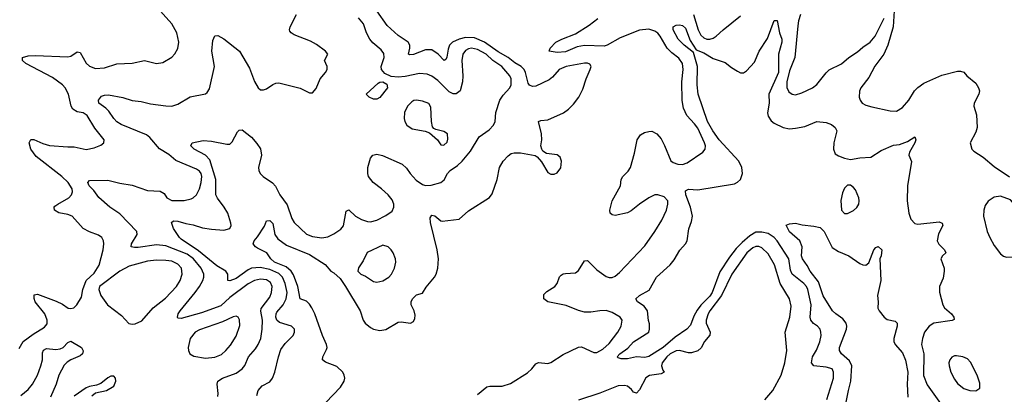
# Model space of a CAD drawing. Header units: inches. Extents: x 1771504 to 1971212, y 471788 to 643615.
# Tile 406 of 587: x 1842634 to 1849076, y 596024 to 598477. Entities that reach past the tile are written whole.
import ezdxf

# ---------------------------------------------------------------- set-up
doc = ezdxf.new("R2010")
doc.units = ezdxf.units.IN
doc.header["$MEASUREMENT"] = 0
doc.layers.add('B8549', color=7, linetype='Continuous')

msp = doc.modelspace()

# ---------------------------------------------------------------- linework, layer by layer
at = {"layer": 'B8549', "color": 5}
for points, elevation in [([(1842630, 596324.9), (1842658, 596370), (1842722.2, 596417.8), (1842797.2, 596462.8), (1842813.6, 596486.4), (1842814.3, 596510), (1842798.4, 596550), (1842735.6, 596630), (1842728.4, 596651.6), (1842730, 596674.9), (1842750, 596679.6), (1842873.6, 596633.6), (1842914.1, 596614.1), (1842951.1, 596588.9), (1842970, 596584.9), (1842989, 596590), (1843007.3, 596610), (1843039.1, 596660.9), (1843048.2, 596710), (1843069.7, 596770), (1843121.8, 596818.2), (1843154, 596870), (1843181.1, 596970), (1843185.6, 597010), (1843182.7, 597030), (1843171.1, 597050), (1843150, 597065.8), (1843090, 597087.4), (1843048.7, 597110), (1842976.8, 597190), (1842950, 597201), (1842890, 597212.2), (1842861.5, 597230), (1842859.8, 597250), (1842865.2, 597254.8), (1842883.5, 597270), (1842954.8, 597310), (1842974.2, 597330), (1842980.2, 597350), (1842977, 597370), (1842950.6, 597410), (1842909, 597450), (1842741.8, 597581.8), (1842708.2, 597630), (1842695.4, 597670), (1842707.6, 597692.4), (1842726.9, 597693.1), (1842786.1, 597666.1), (1842830, 597653.7), (1842950, 597643.8), (1842990, 597645.2), (1843070, 597626.9), (1843122.3, 597637.7), (1843165.1, 597654.9), (1843184, 597670), (1843186, 597690), (1843126.8, 597766.8), (1843076.1, 597850), (1843050, 597866.3), (1843010, 597874.6), (1842982.4, 597890), (1842971.1, 597911.1), (1842954.1, 597990), (1842932.2, 598030), (1842914.7, 598050), (1842850, 598098.8), (1842675.4, 598190), (1842651.8, 598210), (1842653.2, 598230), (1842690, 598239.6), (1842737.3, 598242.7), (1842950, 598232.6), (1842970, 598238.3), (1843010, 598266.4), (1843030, 598261.6), (1843070, 598192.2), (1843090, 598171.8), (1843130, 598157.3), (1843190, 598161.8), (1843270, 598188.2), (1843370, 598192.3), (1843450, 598210.3), (1843530, 598190.4), (1843570, 598197), (1843630, 598230.4), (1843650, 598253), (1843670, 598287.3), (1843675.8, 598330), (1843662.4, 598390), (1843629.6, 598450), (1843515.9, 598575.9)], 480), ([(1844637.6, 595970), (1844733.6, 596070), (1844757.6, 596110), (1844761.6, 596130), (1844757.6, 596150), (1844747.6, 596170), (1844710, 596205.4), (1844634.5, 596234.5), (1844616.2, 596250), (1844618.3, 596270), (1844642.4, 596317.6), (1844645.1, 596330), (1844640.8, 596350), (1844614.9, 596410), (1844565.7, 596550), (1844544.8, 596590), (1844530, 596613.4), (1844510, 596632.9), (1844468.5, 596648.5), (1844454.6, 596730), (1844425.6, 596805.6), (1844410.8, 596830.8), (1844378.3, 596858.3), (1844300.8, 596890), (1844277.6, 596910), (1844252, 596950), (1844190, 596980.5), (1844176.2, 596990), (1844160.7, 597010), (1844167.8, 597030), (1844190, 597055.5), (1844235.1, 597124.9), (1844250, 597158.8), (1844270, 597162), (1844290, 597142.8), (1844303.6, 597070), (1844322.2, 597042.2), (1844380.3, 597000.3), (1844530, 596938.4), (1844633, 596873), (1844670.9, 596830.9), (1844690, 596819.3), (1844730, 596781.3), (1844765.9, 596730), (1844862.5, 596570), (1844882.4, 596510), (1844894.4, 596490), (1844930, 596460.6), (1844950, 596450.2), (1844990, 596442.9), (1845030, 596448.1), (1845110, 596495.8), (1845130, 596499.5), (1845190, 596490.5), (1845210, 596500.5), (1845219.5, 596520.5), (1845221.7, 596541.7), (1845215.6, 596570), (1845196.2, 596610), (1845195.1, 596630), (1845204, 596650), (1845230, 596674.6), (1845270, 596685.5), (1845294.5, 596725.5), (1845348.3, 596790), (1845359.2, 596810), (1845370.9, 596850), (1845374, 596910), (1845364.8, 596970), (1845321.2, 597150), (1845320.5, 597179.5), (1845330, 597198), (1845350, 597193.2), (1845390, 597159.5), (1845398, 597158), (1845509, 597170), (1845570, 597224.9), (1845707.6, 597312.4), (1845724.2, 597335.8), (1845758.7, 597430), (1845773.6, 597510), (1845797.6, 597550), (1845830, 597586.4), (1845850, 597600.3), (1845870, 597605.5), (1845910, 597605.8), (1846006.7, 597586.7), (1846019.5, 597579.5), (1846047.1, 597547.1), (1846090, 597477.1), (1846110, 597466.3), (1846130, 597466.3), (1846150, 597474), (1846173.6, 597506.4), (1846179.4, 597550), (1846170, 597577.4), (1846150, 597590.9), (1846080.5, 597600.5), (1846056.2, 597616.2), (1846049.5, 597629.5), (1846044.7, 597650), (1846050.8, 597690), (1846048.8, 597728.8), (1846027.3, 597810), (1846043.3, 597816.7), (1846090, 597821.7), (1846192.3, 597867.7), (1846225.1, 597890), (1846257, 597923), (1846291.4, 597968.6), (1846317.8, 598022.2), (1846339.4, 598090), (1846367.1, 598150), (1846372.5, 598170), (1846364.6, 598184.6), (1846350, 598192.5), (1846330, 598191.8), (1846209.2, 598170), (1846163.5, 598150), (1846120.4, 598099.6), (1846098, 598082), (1846010, 598041.9), (1845990, 598040.2), (1845970, 598047.6), (1845960.8, 598060.8), (1845943, 598130), (1845933.7, 598150), (1845913.9, 598170), (1845873.9, 598193.9), (1845828.9, 598230), (1845765.4, 598265.4), (1845675.2, 598330), (1845610, 598358.1), (1845550, 598359.8), (1845510.2, 598350), (1845466.3, 598330), (1845445.6, 598310), (1845436.4, 598283.6), (1845429.3, 598230.7), (1845423.1, 598216.9), (1845411.3, 598208.7), (1845371.3, 598251.3), (1845330, 598279.8), (1845290, 598279.1), (1845210, 598249), (1845185.9, 598245.9), (1845178, 598250), (1845187.4, 598290), (1845186, 598310), (1845175.8, 598330), (1845110, 598372.9), (1845038.3, 598438.3), (1844970, 598534.6)], 420), ([(1848355.8, 598535.8), (1848349.5, 598430), (1848313.3, 598310), (1848287.3, 598250), (1848227.7, 598172.3), (1848190, 598098.5), (1848137.6, 598030), (1848129.4, 598009.4), (1848126.3, 597970), (1848132.2, 597950), (1848145.2, 597930), (1848170, 597917.7), (1848210, 597906.7), (1848330, 597880.8), (1848370, 597878.9), (1848410, 597902.3), (1848450, 597950.2), (1848488.3, 598011.7), (1848510, 598033.5), (1848550, 598060.7), (1848666.3, 598113.7), (1848770, 598139.4), (1848790, 598140.6), (1848810, 598132.6), (1848830.2, 598110.2), (1848890, 598060.3), (1848907.9, 598030), (1848912.7, 598010), (1848910, 597989), (1848879.3, 597930), (1848875.5, 597910), (1848893.7, 597853.7), (1848898.6, 597770), (1848890, 597739.3), (1848852.7, 597670), (1848863, 597630), (1848875.6, 597615.6), (1848936.7, 597576.7), (1849010, 597514.9), (1849110, 597447.7)], 380), ([(1843929.8, 596010), (1843933.8, 596030), (1843926.4, 596090), (1843931.2, 596110), (1843960.5, 596130), (1844050, 596163), (1844089.4, 596190.6), (1844107.7, 596212.3), (1844130.7, 596270), (1844177.2, 596322.8), (1844194.3, 596350), (1844211.3, 596390), (1844220.7, 596450), (1844222, 596510), (1844212.4, 596567.6), (1844215, 596585), (1844270, 596660.2), (1844281.2, 596690), (1844286.2, 596730), (1844275.7, 596755.7), (1844250, 596773.7), (1844210, 596777.4), (1844170, 596769.3), (1844130, 596747.2), (1844010, 596657), (1843950, 596603.4), (1843823.3, 596556.7), (1843690, 596519.8), (1843670, 596523.6), (1843666.2, 596530), (1843670.8, 596550), (1843683.2, 596570), (1843783.2, 596690), (1843811.2, 596730), (1843831.9, 596770), (1843838.4, 596790), (1843838.8, 596810), (1843821.1, 596850), (1843770.8, 596910), (1843730, 596940.7), (1843590, 596997.2), (1843530, 597003.2), (1843410, 596984.9), (1843384.4, 596984.4), (1843364.2, 596990), (1843366.8, 597010), (1843403.7, 597070), (1843401.6, 597090), (1843290, 597205.1), (1843225.1, 597250), (1843152.4, 597312.4), (1843119.2, 597359.2), (1843089, 597390), (1843081.1, 597410), (1843090, 597423.8), (1843210, 597427.1), (1843290, 597407.1), (1843370, 597394.1), (1843470, 597358), (1843554.4, 597354.4), (1843578.5, 597338.5), (1843597.6, 597310), (1843630, 597292.6), (1843710, 597293.8), (1843756.5, 597303.5), (1843770, 597310.2), (1843790, 597330.3), (1843810, 597368.7), (1843822, 597410), (1843826.4, 597450), (1843821, 597470), (1843810, 597485.6), (1843790, 597497.3), (1843655.6, 597555.6), (1843610, 597594), (1843550, 597630.8), (1843486.4, 597706.4), (1843463.9, 597723.9), (1843298.9, 597790), (1843270, 597808.9), (1843249.8, 597830), (1843217.5, 597877.5), (1843197.6, 597897.6), (1843151.8, 597930), (1843149.6, 597950), (1843170, 597975.5), (1843190, 597983.1), (1843215.8, 597984.2), (1843310, 597966.5), (1843370, 597947.7), (1843430, 597940.6), (1843490, 597925.7), (1843590, 597912.4), (1843630, 597911.5), (1843670, 597923.1), (1843750, 597971.6), (1843849.5, 597990.5), (1843860.9, 597999.1), (1843876.1, 598023.9), (1843909.8, 598170), (1843892.2, 598270), (1843898.5, 598341.5), (1843910, 598370.7), (1843930, 598372.7), (1843970, 598352), (1844073, 598270), (1844138.4, 598158.4), (1844170, 598073), (1844194.9, 598030), (1844210, 598017.6), (1844230, 598018), (1844250, 598024.6), (1844290, 598052), (1844310, 598061.1), (1844330, 598062.6), (1844468.2, 598028.2), (1844530, 597998), (1844550, 597998), (1844574.2, 598025.8), (1844599.3, 598090), (1844636, 598130), (1844646.6, 598150), (1844646.6, 598170), (1844629.4, 598210), (1844649.2, 598250), (1844635.1, 598270), (1844575.2, 598315.2), (1844536.4, 598336.4), (1844430, 598378.3), (1844409.8, 598390), (1844402.5, 598402.5), (1844398.8, 598410), (1844403.1, 598430), (1844445.7, 598510)], 460), ([(1844184.8, 596015.2), (1844195.1, 596050), (1844221, 596079), (1844270, 596106.7), (1844288.3, 596130), (1844304.5, 596170), (1844327, 596270), (1844343.3, 596316.7), (1844370, 596357.4), (1844422.4, 596410), (1844433, 596430), (1844431.6, 596450), (1844412.3, 596470), (1844334.1, 596494.1), (1844317.5, 596510), (1844310.5, 596530), (1844311.2, 596550), (1844317.6, 596562.4), (1844357.6, 596610), (1844376.9, 596650), (1844383.2, 596690), (1844371.6, 596750), (1844353.8, 596790), (1844330, 596814.7), (1844270, 596840.6), (1844206.7, 596853.3), (1844150, 596849.5), (1844130, 596840.1), (1844050, 596782.5), (1844010, 596766.1), (1843995.1, 596770), (1843995, 596810), (1843982.8, 596830), (1843924.5, 596864.5), (1843803.7, 596963.7), (1843690, 597039.8), (1843678.9, 597050), (1843640.4, 597110), (1843627, 597150), (1843640.6, 597159.4), (1843670, 597158.4), (1843721.7, 597141.7), (1843770, 597134), (1843830, 597113.7), (1843890, 597104.7), (1843970, 597099.8), (1844009.8, 597110.2), (1844017.4, 597130), (1844015.9, 597144.1), (1843995.2, 597210), (1843972.1, 597250), (1843927.4, 597307.4), (1843917.6, 597330), (1843918.2, 597430), (1843878.5, 597558.5), (1843850, 597589.9), (1843775.1, 597630), (1843754.5, 597650), (1843762, 597670), (1843834.1, 597685.9), (1843890, 597682.5), (1843990, 597661.3), (1844010, 597662), (1844023.5, 597676.5), (1844058.3, 597741.7), (1844070, 597754), (1844090, 597754.8), (1844150, 597708), (1844186.7, 597666.7), (1844210.2, 597630.2), (1844216.3, 597590), (1844196.9, 597510), (1844198.5, 597490), (1844207.6, 597470), (1844227, 597450), (1844287.8, 597407.8), (1844307.9, 597387.9), (1844335.4, 597330), (1844384.2, 597264.2), (1844415.3, 597175.3), (1844428.9, 597150), (1844510, 597073), (1844550, 597057.7), (1844610, 597047.5), (1844650, 597054.7), (1844690, 597073.8), (1844734.8, 597105.2), (1844752.1, 597127.9), (1844770, 597224), (1844787.7, 597232.3), (1844830.7, 597190.7), (1844870, 597167.9), (1844910, 597154.9), (1844930, 597153.7), (1844970, 597164.9), (1845030, 597194.3), (1845070, 597224.2), (1845082, 597250), (1845081.2, 597270), (1845070, 597296.9), (1845044.2, 597330), (1845001, 597370), (1844947.1, 597410), (1844917.3, 597450), (1844911, 597470), (1844912.6, 597510), (1844930, 597570.8), (1844943.7, 597590), (1844970, 597596.5), (1845007.6, 597587.6), (1845136.3, 597530), (1845165.1, 597505.1), (1845188.1, 597470), (1845227.2, 597427.2), (1845270, 597397.1), (1845290, 597392), (1845326.1, 597393.9), (1845388.9, 597411.1), (1845410.7, 597429.3), (1845433.7, 597470), (1845450, 597488.8), (1845498.3, 597521.7), (1845530, 597551.6), (1845583.4, 597616.6), (1845640.9, 597710), (1845704.7, 597755.3), (1845734.3, 597785.7), (1845744.8, 597810), (1845749.7, 597870), (1845775.3, 597950), (1845797.2, 597982.8), (1845840.8, 598030), (1845850.6, 598050), (1845849.8, 598090), (1845839.8, 598110), (1845787.6, 598170), (1845729.9, 598209.9), (1845686.1, 598250), (1845630, 598282.1), (1845590.1, 598289.9), (1845570, 598286.5), (1845550, 598275.8), (1845532.3, 598250), (1845526.7, 598210), (1845533.9, 598110), (1845531.2, 598070), (1845515.6, 598010), (1845490, 597990.6), (1845470, 597991.1), (1845443.8, 598003.8), (1845370, 598078.2), (1845330, 598107.2), (1845300.5, 598120.5), (1845250, 598124.3), (1845156.1, 598103.9), (1845110, 598100.6), (1845065.6, 598105.6), (1845023.6, 598123.6), (1845002.2, 598150), (1844999, 598170), (1845018.8, 598230), (1845016.1, 598256.1), (1844998.8, 598278.8), (1844945, 598325), (1844924.5, 598350), (1844902.5, 598390), (1844883.5, 598450), (1844850, 598489.7)], 440), ([(1845630, 596023.8), (1845690, 596072.2), (1845710, 596078.3), (1845790, 596076.8), (1845844.7, 596095.3), (1845955.9, 596164.1), (1845985.3, 596190), (1846010, 596223.1), (1846027.5, 596232.5), (1846090, 596226), (1846110, 596232), (1846190, 596285.1), (1846290, 596332.1), (1846310, 596334), (1846390, 596296.8), (1846410, 596296.8), (1846450, 596320.1), (1846490, 596357), (1846547.5, 596430), (1846568.7, 596470), (1846575.2, 596510), (1846563.1, 596530), (1846510, 596559), (1846470, 596571.7), (1846430, 596571.3), (1846370, 596561.2), (1846330, 596561.8), (1846290, 596572.5), (1846210, 596605.5), (1846089.4, 596630), (1846062.9, 596650), (1846063.5, 596676.5), (1846082.3, 596697.7), (1846135.1, 596730), (1846149.6, 596750), (1846166.7, 596793.3), (1846176.6, 596803.4), (1846190, 596813), (1846204.2, 596815.8), (1846270, 596819.1), (1846290, 596834), (1846330, 596897.1), (1846350, 596899.5), (1846410, 596838.6), (1846470, 596796.3), (1846490, 596787.9), (1846510, 596788.7), (1846530, 596798), (1846558.1, 596821.9), (1846723.2, 596996.8), (1846790, 597090.3), (1846835.6, 597164.4), (1846865.9, 597230), (1846875, 597270), (1846873.4, 597290), (1846850, 597317), (1846810, 597331), (1846790, 597330.4), (1846750, 597311.1), (1846689.1, 597270), (1846635.2, 597224.8), (1846610, 597212.9), (1846530, 597195.8), (1846510, 597199.5), (1846498, 597210), (1846495.6, 597230), (1846511.2, 597290), (1846564.5, 597390), (1846570, 597431), (1846580.9, 597450), (1846615.6, 597484.4), (1846629.6, 597510), (1846657, 597603), (1846673.6, 597690), (1846696.5, 597723.5), (1846721.5, 597738.5), (1846750, 597745.8), (1846770, 597746.5), (1846803.1, 597730), (1846830, 597697.6), (1846853.6, 597653.6), (1846893.1, 597553.1), (1846910, 597541), (1846940.7, 597530), (1846971.4, 597528.6), (1847001.2, 597538.8), (1847103.5, 597610), (1847119.2, 597630), (1847120.7, 597650), (1847114.2, 597670), (1847070, 597767.6), (1847050, 597796), (1846999.8, 597850), (1846977, 597897), (1846968.6, 597948.6), (1846965.8, 598070), (1846973.9, 598150), (1846969.9, 598190), (1846945.7, 598225.7), (1846899.9, 598259.9), (1846869.7, 598289.7), (1846824.3, 598370), (1846810, 598388.7), (1846790, 598402.4), (1846750, 598415.4), (1846690, 598407.6), (1846562, 598358), (1846478.6, 598310), (1846457.3, 598302.7), (1846330, 598307.8), (1846280.9, 598299.1), (1846206, 598266), (1846150, 598263), (1846097.2, 598270), (1846103.7, 598290), (1846142.7, 598330), (1846180.9, 598350), (1846270, 598385.2), (1846358.8, 598441.2), (1846415.7, 598484.3)], 380), ([(1847914.6, 595990), (1847957.2, 596130), (1847958.3, 596170), (1847949.5, 596190), (1847910, 596202.8), (1847830, 596209.8), (1847813.5, 596230), (1847821.1, 596270), (1847846.7, 596313.3), (1847868.3, 596368.3), (1847877.3, 596410), (1847876.4, 596430), (1847870, 596451.5), (1847853, 596470), (1847827.7, 596487.7), (1847809.8, 596510), (1847804.7, 596530), (1847811.3, 596610), (1847791.1, 596710), (1847782, 596730), (1847765, 596750), (1847687.6, 596810), (1847676.1, 596836.1), (1847665, 596910), (1847590, 597029.2), (1847570, 597050.5), (1847530, 597076.2), (1847490, 597086.5), (1847450, 597084.8), (1847410, 597061.5), (1847361.1, 597018.9), (1847322, 596978), (1847278.6, 596921.4), (1847215, 596825), (1847164.9, 596690), (1847150, 596667.3), (1847091.4, 596608.6), (1847065.8, 596574.2), (1847044, 596536), (1847022.4, 596477.6), (1846998.9, 596450), (1846922.9, 596397.1), (1846844.3, 596330), (1846750, 596270.7), (1846724.9, 596264.9), (1846670, 596269.7), (1846610, 596256.4), (1846570, 596256.3), (1846550, 596262), (1846543.6, 596270), (1846561.3, 596290), (1846613, 596327), (1846650, 596367), (1846749.2, 596430), (1846754, 596450), (1846753.6, 596486.4), (1846747, 596507), (1846741.1, 596570), (1846720.4, 596600.4), (1846675.1, 596630), (1846666, 596650), (1846690, 596670.3), (1846753.1, 596706.9), (1846799.7, 596790), (1846889.2, 596870.8), (1846915, 596905), (1846951.9, 596968.1), (1846991.1, 597010), (1847001.5, 597030), (1847012.9, 597107.1), (1847030, 597154.8), (1847035.1, 597190), (1847023.8, 597250), (1846992, 597330), (1846990, 597355.5), (1847010, 597367.4), (1847070, 597362.6), (1847310, 597403), (1847330, 597412.3), (1847349.8, 597430), (1847363.5, 597470), (1847358.3, 597510), (1847339.8, 597550), (1847209.9, 597690), (1847168.8, 597748.8), (1847134.7, 597810), (1847072.8, 597990), (1847067.4, 598050), (1847068.4, 598170), (1847042.7, 598262.7), (1846980.9, 598310), (1846941.5, 598350), (1846908.5, 598410), (1846910, 598430.5), (1846930, 598441.3), (1846950, 598443.7), (1846970, 598437.7), (1846990, 598420.3), (1847020.1, 598340.1), (1847059.2, 598279.2), (1847110, 598259.6), (1847170, 598222.5), (1847250, 598196.8), (1847290, 598163.6), (1847330, 598139.5), (1847350, 598128.8), (1847370, 598128.7), (1847390, 598142.4), (1847440.5, 598199.5), (1847471, 598270), (1847526.8, 598353.2), (1847570, 598470.7), (1847590, 598470.7), (1847604.2, 598390), (1847620.2, 598350), (1847620.4, 598330), (1847599.5, 598250), (1847599.4, 598130), (1847535.1, 597990), (1847536.3, 597930), (1847526.9, 597866.9), (1847530, 597844.9), (1847550, 597814.3), (1847570, 597798.5), (1847630, 597771.4), (1847670, 597763.1), (1847710, 597766), (1847770, 597778), (1847850, 597810.2), (1847910, 597803.2), (1847945.7, 597790), (1847968.1, 597770), (1847980.8, 597750), (1847960.9, 597670), (1847959, 597630), (1847970, 597597.6), (1847990, 597585.7), (1848029.3, 597569.3), (1848070, 597561.3), (1848130, 597571.8), (1848202.7, 597577.3), (1848270, 597621.3), (1848350, 597655.5), (1848390, 597660.4), (1848441.3, 597678.7), (1848491.3, 597710), (1848496.3, 597690), (1848490.6, 597670.6), (1848455.5, 597610), (1848450.7, 597590), (1848468.7, 597548.7), (1848443.2, 597390), (1848439.1, 597290), (1848451.1, 597210), (1848464.9, 597170), (1848490, 597143.2), (1848510, 597138.9), (1848650, 597152.9), (1848670, 597144.7), (1848672.7, 597130), (1848644.4, 597075.6), (1848635.8, 597030), (1848646.3, 597006.3), (1848684.9, 596970), (1848693, 596950), (1848670.3, 596929.7), (1848660.4, 596910), (1848681.5, 596850), (1848682.3, 596830), (1848675.4, 596784.6), (1848652.7, 596730), (1848652.5, 596692.5), (1848674.2, 596610), (1848684.2, 596590), (1848730.4, 596550), (1848746, 596530), (1848747.1, 596512.9), (1848733.7, 596506.3), (1848614.9, 596490), (1848584.6, 596470), (1848554, 596430), (1848540.2, 596390), (1848533.4, 596350), (1848548.6, 596290), (1848547.3, 596147.3), (1848570, 596085.7), (1848669.5, 595949.5)], 360), ([(1847043, 598510), (1847072.3, 598410), (1847090, 598375.9), (1847110, 598357.6), (1847130, 598350.2), (1847150, 598350.2), (1847170, 598355.9), (1847191.2, 598368.8), (1847235.4, 598410), (1847350, 598502)], 380), ([(1847742.4, 598510), (1847729.1, 598470), (1847724.2, 598435.8), (1847705.1, 598230), (1847670, 598141.3), (1847654, 598070), (1847653.7, 598033.7), (1847665.5, 598005.5), (1847688.1, 597988.1), (1847710, 597985.2), (1847750, 597997.2), (1847820.7, 598030), (1847850, 598051.7), (1847910, 598129.2), (1847930, 598147.6), (1848010, 598188.7), (1848058.8, 598230), (1848114.3, 598265.7), (1848150, 598297.1), (1848199.2, 598330), (1848230, 598369.1), (1848290, 598487.7)], 380), ([(1848036.4, 595950), (1848055.4, 596050), (1848071.7, 596110), (1848077.8, 596210), (1848062.8, 596242.8), (1848010.7, 596290), (1847996.5, 596310), (1847997.1, 596330), (1848044, 596450), (1848046.2, 596470), (1848041.5, 596490), (1848019.1, 596519.1), (1847972.8, 596550), (1847952.7, 596570), (1847890, 596668.2), (1847859.7, 596759.7), (1847805.7, 596830), (1847787, 596867), (1847756, 596910), (1847749.7, 596930.3), (1847754, 596990), (1847737.2, 597030), (1847670, 597088), (1847649.1, 597130.9), (1847670, 597140.7), (1847710, 597144.9), (1847753.6, 597133.6), (1847830, 597126), (1847870, 597115.8), (1847896.8, 597090), (1847950, 596986.3), (1847990, 596959.6), (1848059.3, 596930), (1848130, 596881.1), (1848150, 596872.2), (1848170, 596868.9), (1848190, 596884.9), (1848221.6, 596970), (1848234.2, 596985.8), (1848250, 596991.1), (1848275, 596970), (1848270.2, 596930), (1848262, 596910), (1848267.8, 596770), (1848245.2, 596670), (1848250.4, 596629.6), (1848249, 596589), (1848258, 596570), (1848290, 596528.7), (1848310, 596514), (1848362.3, 596502.3), (1848374.3, 596490), (1848374.7, 596470), (1848353.4, 596390), (1848352.9, 596370), (1848360.8, 596350), (1848410, 596296.5), (1848430, 596247.3), (1848443.9, 596170), (1848440.4, 596090), (1848444.4, 596004.4)], 340), ([(1847510, 595988.4), (1847561.7, 596050), (1847616.8, 596150), (1847639.8, 596230), (1847652.9, 596310), (1847642, 596430), (1847672.4, 596530), (1847681.4, 596601.4), (1847669.8, 596650), (1847609.9, 596750), (1847571.8, 596871.8), (1847530, 596943.1), (1847490, 596983.2), (1847470, 596991.8), (1847450, 596991.7), (1847430, 596982.8), (1847391.5, 596950), (1847293.5, 596810), (1847226.2, 596670), (1847150.1, 596570), (1847139.4, 596550), (1847125.4, 596510), (1847125, 596490), (1847150.9, 596430), (1847149.3, 596410.7), (1847113.8, 596370), (1847092.7, 596327.3), (1847070.8, 596309.2), (1847030, 596295.1), (1847010, 596295.3), (1846950, 596311.5), (1846930, 596308.2), (1846890, 596289.1), (1846868.3, 596270), (1846838.2, 596230), (1846833.2, 596210), (1846841.4, 596181.4), (1846850, 596169), (1846830, 596157.4), (1846753.8, 596146.2), (1846730, 596131.5), (1846690, 596052.7), (1846670, 596032), (1846650, 596038.7), (1846636.6, 596056.6), (1846610, 596076.6), (1846590, 596082.4), (1846550, 596079.5), (1846430, 596030.8), (1846290, 595986.4)], 380), ([(1842642.7, 596017.3), (1842690, 596056.1), (1842717.6, 596090), (1842751.9, 596150), (1842772.9, 596210), (1842782.9, 596250), (1842784.2, 596295.8), (1842790, 596314), (1842810, 596323.2), (1842870, 596317.3), (1842899.2, 596320.8), (1842917.7, 596330), (1842950, 596363.7), (1842970, 596372), (1843039.1, 596330), (1843050.4, 596309.6), (1843046, 596290), (1843030, 596275.6), (1842970, 596250.6), (1842944.9, 596235.1), (1842925.1, 596214.9), (1842890.7, 596150), (1842872.8, 596090), (1842835.7, 596004.3)], 460), ([(1843106.6, 596013.4), (1843130, 596034.8), (1843202, 596050), (1843250, 596076.3), (1843264.2, 596110), (1843260.7, 596130), (1843250, 596143.7), (1843230, 596143.6), (1843210, 596133), (1843165.1, 596094.9), (1843136.3, 596083.7), (1843090, 596076.2), (1843070, 596067), (1842990, 596011.1)], 480)]:
    msp.add_lwpolyline(points, dxfattribs=dict(at, elevation=elevation))
for points, elevation in [([(1844950, 597955.9), (1844920.5, 597970), (1844900.7, 597990), (1844979.3, 598060.7), (1844990, 598068.4), (1845010, 598070.6), (1845035.1, 598055.1), (1845040.7, 598030), (1844990, 597968.2), (1844970, 597956.2)], 440), ([(1845230.2, 597949.8), (1845212.7, 597947.3), (1845200, 597940), (1845171.5, 597910), (1845151.5, 597870), (1845149.1, 597829.1), (1845153.1, 597810), (1845166.3, 597786.3), (1845202.2, 597762.2), (1845286.4, 597746.4), (1845316.1, 597736.1), (1845368, 597690), (1845390, 597657.3), (1845410, 597655.5), (1845430, 597676), (1845434.5, 597694.5), (1845433.6, 597730), (1845410, 597745.6), (1845357, 597757), (1845343.8, 597763.8), (1845335.9, 597775.9), (1845329.2, 597809.2), (1845323.3, 597903.3), (1845310, 597928), (1845270, 597942.4)], 460), ([(1848070, 597394), (1848050, 597393.2), (1848030, 597374), (1848016.9, 597343.1), (1848006.4, 597293.6), (1848010.4, 597230), (1848030, 597208.9), (1848050, 597208.9), (1848090, 597227.2), (1848110, 597246.4), (1848123, 597270), (1848126.3, 597290), (1848124.2, 597310), (1848102, 597362), (1848090, 597379)], 360), ([(1849050, 597321.3), (1849010, 597314), (1848970, 597289.6), (1848950, 597259.3), (1848940.9, 597230), (1848938.5, 597190), (1848963.2, 597090), (1848980.2, 597050), (1849010, 596998.4), (1849050, 596943.8), (1849070, 596928.2), (1849090, 596922.4), (1849130, 596924.9), (1849150, 596930.4), (1849183.3, 596956.7), (1849192.8, 596970), (1849204, 597010), (1849199.8, 597090), (1849164.2, 597210), (1849144.2, 597264.2), (1849116.9, 597296.9)], 380), ([(1845010, 596999.5), (1844908.3, 596951.7), (1844881.8, 596898.2), (1844850, 596852.7), (1844846.7, 596830), (1844866.8, 596810), (1844896.7, 596796.7), (1844950, 596762.4), (1844970, 596758.7), (1845010, 596766.7), (1845049.4, 596790), (1845067.3, 596810), (1845087.3, 596850), (1845094.5, 596890), (1845092, 596910), (1845077, 596950), (1845063.7, 596970), (1845044, 596990)], 440), ([(1843530, 596903.4), (1843470, 596896.7), (1843350, 596863.9), (1843289.2, 596830.8), (1843156.4, 596730), (1843151.8, 596710), (1843164.4, 596670), (1843209, 596610), (1843299.8, 596539.8), (1843348.3, 596488.3), (1843370, 596482.6), (1843390, 596485.7), (1843434, 596506), (1843507, 596590), (1843587.4, 596652.6), (1843661.1, 596730), (1843684.6, 596770), (1843696.2, 596810), (1843692.9, 596850), (1843670, 596876.8), (1843630, 596894.8), (1843590, 596901.2)], 480), ([(1844050, 596534.8), (1844030, 596531.6), (1843960.6, 596499.4), (1843810, 596445.6), (1843782.6, 596430), (1843749.1, 596390), (1843736.4, 596330), (1843738, 596310), (1843748.5, 596288.5), (1843774, 596274), (1843850, 596261.6), (1843910, 596266.3), (1843954.7, 596285.3), (1843983.1, 596310), (1844013.4, 596346.6), (1844050, 596403.7), (1844073.7, 596473.7), (1844072.6, 596512.6), (1844062.7, 596530)], 480), ([(1848763.4, 596276.6), (1848750, 596276), (1848732.4, 596267.6), (1848720.2, 596250), (1848713.8, 596230), (1848714.7, 596210), (1848726.5, 596170), (1848750, 596123), (1848770, 596095.5), (1848810, 596061.3), (1848850, 596048.5), (1848890, 596047.7), (1848916, 596064), (1848916.5, 596096.5), (1848897.2, 596150), (1848855.1, 596235.1), (1848835.4, 596255.4), (1848804, 596270)], 380)]:
    msp.add_lwpolyline(points, close=True, dxfattribs=dict(at, elevation=elevation))

doc.saveas('drawing.dxf')
